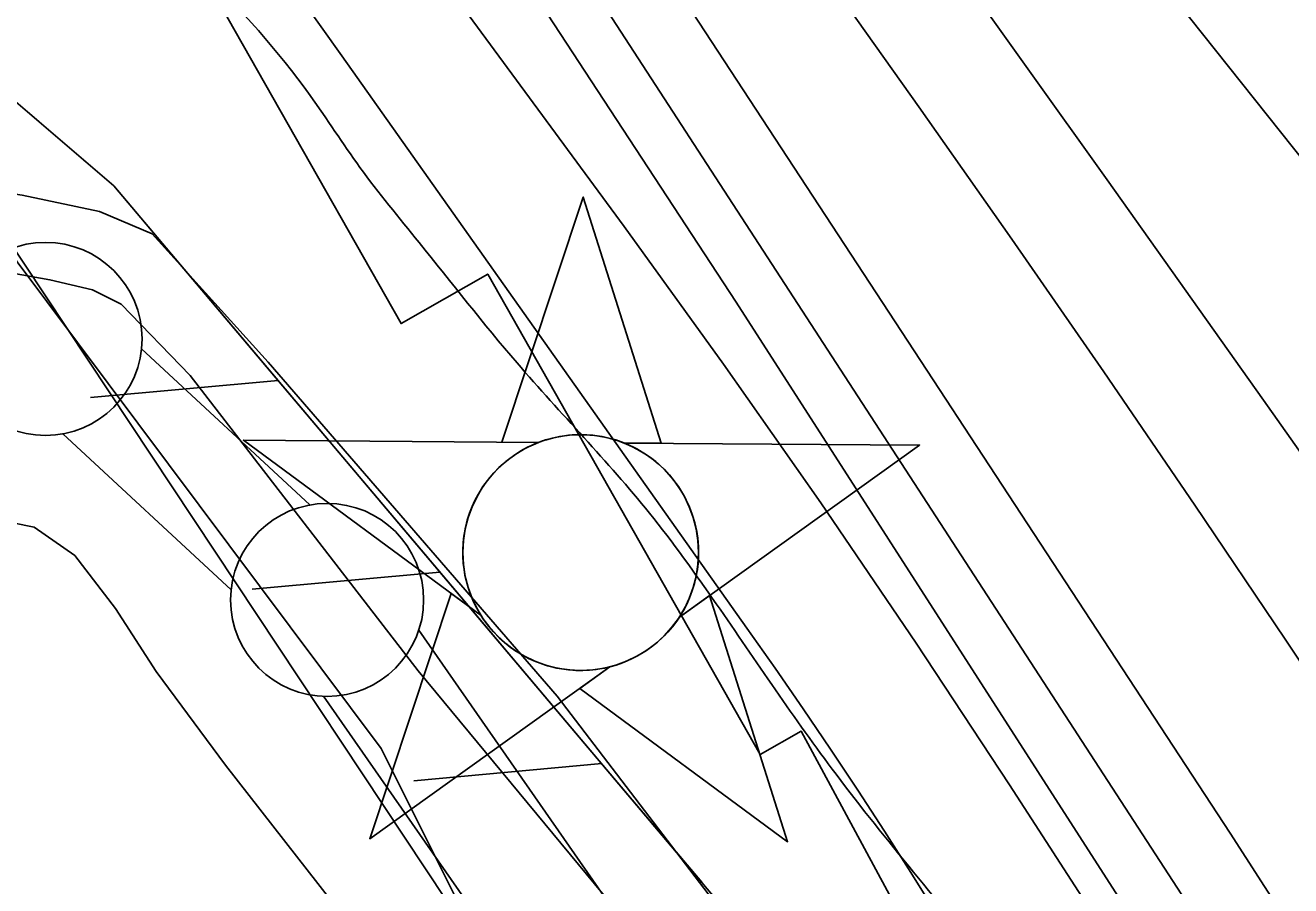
# Model space of a CAD drawing. Extents: x 3684037 to 3722149, y 433263 to 459021.
# Drawn here: x 3705018.5 to 3705346.3, y 448387.4 to 448610.2 of the extents above; entities that cross this region are included whole.
import ezdxf

# ---------------------------------------------------------------- set-up
doc = ezdxf.new("R2010")
doc.units = 0
for name, color, linetype in [('V-CHAN-NAID', 7, 'Continuous'), ('V-FLOD-BASE', 7, 'Continuous'), ('V-LEVE-TOET', 7, 'Continuous'), ('V-RIVR-EDGE', 7, 'Continuous'), ('V-RRAP-FSHR', 7, 'Continuous'), ('V-RRAP-RVMT', 7, 'Continuous'), ('V-SURV-IDEN', 7, 'Continuous'), ('V-SURV-LINE', 7, 'Continuous'), ('V-TOPO-DPTH', 7, 'Continuous'), ('V-TOPO-MAJR', 7, 'Continuous'), ('V-TOPO-MINR', 7, 'Continuous'), ('V-TOPO-WATR', 7, 'Continuous'), ('V-UTIL-IDEN', 7, 'Continuous')]:
    doc.layers.add(name, color=color, linetype=linetype)

msp = doc.modelspace()

# ---------------------------------------------------------------- linework, layer by layer
at = {"layer": 'V-CHAN-NAID'}
for points in [[(3705151.48, 448502.19), (3705141.9, 448502.25), (3705163.02, 448565.74), (3705183.25, 448501.96), (3705173.66, 448502.03), (3705172.08, 448502.61), (3705169.99, 448503.23), (3705167.95, 448503.68), (3705165.91, 448503.99), (3705164.75, 448504.1), (3705163.21, 448504.18), (3705161.49, 448504.18), (3705160.12, 448504.11), (3705158.21, 448503.91), (3705156.85, 448503.69), (3705155.06, 448503.3), (3705153.53, 448502.89), (3705152.5, 448502.55)], [(3705151.48, 448502.19), (3705074.99, 448502.73), (3705136.56, 448457.33), (3705135.45, 448459.24), (3705134.64, 448460.87), (3705133.81, 448462.83), (3705133.11, 448464.89), (3705132.75, 448466.21), (3705132.39, 448467.84), (3705132.14, 448469.28), (3705131.96, 448470.88), (3705131.85, 448472.62), (3705131.83, 448474.2), (3705131.94, 448476.27), (3705132.12, 448477.89), (3705132.52, 448480.09), (3705133, 448482.02), (3705133.6, 448483.9), (3705134.26, 448485.58), (3705134.98, 448487.17), (3705135.8, 448488.7), (3705136.86, 448490.44), (3705137.89, 448491.91), (3705138.89, 448493.18), (3705139.89, 448494.33), (3705141.2, 448495.66), (3705142.25, 448496.63), (3705143.97, 448498.03), (3705145.18, 448498.9), (3705146.87, 448499.97), (3705148.6, 448500.91), (3705150.04, 448501.59)], [(3705173.66, 448502.03), (3705250.15, 448501.49), (3705187.95, 448456.96), (3705188.86, 448458.45), (3705189.84, 448460.3), (3705190.55, 448461.89), (3705191.29, 448463.84), (3705191.84, 448465.62), (3705192.23, 448467.26), (3705192.6, 448469.27), (3705192.78, 448470.85), (3705192.91, 448473.05), (3705192.88, 448475.11), (3705192.69, 448477.34), (3705192.42, 448479.09), (3705191.93, 448481.33), (3705191.29, 448483.47), (3705190.54, 448485.45), (3705189.89, 448486.89), (3705188.89, 448488.81), (3705187.82, 448490.53), (3705186.61, 448492.23), (3705185.35, 448493.77), (3705184.08, 448495.14), (3705182.45, 448496.67), (3705180.7, 448498.08), (3705179.02, 448499.26), (3705177.13, 448500.39), (3705175.66, 448501.15)], [(3705169.92, 448444.06), (3705107.71, 448399.54), (3705128.84, 448463.02), (3705136.56, 448457.33), (3705137.19, 448456.36), (3705138.58, 448454.51), (3705139.79, 448453.09), (3705141.25, 448451.59), (3705142.64, 448450.34), (3705144.1, 448449.18), (3705145.5, 448448.19), (3705147.18, 448447.16), (3705148.89, 448446.25), (3705150.68, 448445.43), (3705152.13, 448444.88), (3705153.76, 448444.35), (3705155.98, 448443.79), (3705157.52, 448443.5), (3705159.54, 448443.24), (3705161.08, 448443.14), (3705162.94, 448443.12), (3705164.63, 448443.19), (3705166.34, 448443.37), (3705168.24, 448443.68)], [(3705187.95, 448456.96), (3705195.75, 448462.54), (3705215.97, 448398.77), (3705162.12, 448438.48), (3705169.92, 448444.06), (3705171.58, 448444.53), (3705173.2, 448445.09), (3705175.35, 448446.01), (3705177.09, 448446.89), (3705178.96, 448448.01), (3705180.69, 448449.22), (3705182.25, 448450.46), (3705183.53, 448451.63), (3705184.92, 448453.05), (3705186.12, 448454.45), (3705187.24, 448455.92)]]:
    msp.add_lwpolyline(points, close=True, dxfattribs=at)
msp.add_circle((3705162.37, 448473.65), 30.54, dxfattribs=at)
at = {"layer": 'V-FLOD-BASE'}
msp.add_lwpolyline([(3704636.81, 448819.1), (3704693.22, 448748.43), (3704736.97, 448690.42), (3704794.44, 448613.43), (3704805.51, 448600.24), (3704815.52, 448591.28), (3704825.01, 448583.89), (3704835.03, 448578.09), (3704850.32, 448571.23), (3704897.25, 448563.31), (3704980.56, 448551.17), (3705006.92, 448547.47), (3705024.85, 448544.31), (3705035.93, 448541.67), (3705043.31, 448537.98), (3705061.23, 448519.52), (3705120.27, 448443.05), (3705196.71, 448350.76)], dxfattribs=at)
at = {"layer": 'V-LEVE-TOET'}
for points in [[(3704647.52, 448842.08), (3704725.54, 448741.34), (3704779.84, 448668.57), (3704796.18, 448645.36), (3704803.56, 448633.76), (3704811.47, 448622.68), (3704821.49, 448610.56), (3704828.87, 448604.23), (3704837.31, 448600.01), (3704855.76, 448593.67), (3704890.56, 448585.76), (3705017.64, 448566.23), (3705037.67, 448562), (3705051.38, 448556.2), (3705081.43, 448522.97), (3705156.29, 448436.48), (3705207.43, 448369.51)], [(3705109.88, 448367.94), (3705070.34, 448418.57), (3705052.42, 448442.83), (3705041.87, 448459.18), (3705031.33, 448472.89), (3705020.78, 448480.27), (3705004.96, 448483.44), (3704917.96, 448503.5), (3704842.04, 448519.33), (3704829.91, 448521.97), (3704816.73, 448525.14), (3704803.54, 448531.46), (3704788.78, 448543.07), (3704765.06, 448572.6), (3704711.29, 448642.74), (3704663.84, 448701.28), (3704605.85, 448766.15)]]:
    msp.add_lwpolyline(points, dxfattribs=at)
at = {"layer": 'V-RIVR-EDGE'}
msp.add_spline([(3696491.01, 456956.98), (3696499.46, 456945.34), (3696522.43, 456915.36), (3696551.06, 456881.73), (3696592.6, 456839.57), (3696607.93, 456824.57), (3696661.56, 456762.17), (3696696.26, 456732.56), (3696736.59, 456690.41), (3696782.99, 456647.43), (3696798.72, 456631.62), (3696862.88, 456574.85), (3696899.59, 456542.81), (3696931.08, 456518.47), (3696942.36, 456503.48), (3696952.45, 456494.97), (3696962.14, 456487.66), (3696987.16, 456470.62), (3697014.61, 456451.55), (3697061.04, 456420.29), (3697092.52, 456395.55), (3697134.08, 456360.67), (3697166.78, 456335.52), (3697185.73, 456316.47), (3697201.46, 456298.23), (3697211.53, 456284.46), (3697233.7, 456256.1), (3697255.88, 456230.97), (3697279.27, 456203.82), (3697316.37, 456164.91), (3697353.48, 456123.98), (3697376.87, 456099.66), (3697406.33, 456076.13), (3697430.14, 456057.88), (3697450.33, 456044.89), (3697520.13, 455982.44), (3697544.34, 455963.37), (3697581.9, 455942.25), (3697614.61, 455926), (3697632.78, 455913.82), (3697662.24, 455891.91), (3697710.26, 455848.12), (3697757.45, 455800.7), (3697792.14, 455767.05), (3697833.3, 455729.34), (3697868.4, 455696.9), (3697895.83, 455673.38), (3697933.75, 455633.66), (3697972.88, 455598.38), (3698039.46, 455539.58), (3698090.29, 455492.15), (3698135.88, 455447.55), (3698177.02, 455406.61), (3698217.74, 455359.2), (3698254.45, 455321.1), (3698281.47, 455292.72), (3698316.18, 455265.55), (3698357.36, 455240.78), (3698381.98, 455222.12), (3698407.8, 455194.96), (3698430.77, 455163.36), (3698450.93, 455141.88), (3698487.66, 455113.89), (3698517.53, 455091.17), (3698534.07, 455076.97), (3698556.24, 455049.42), (3698582.46, 455019.84), (3698614.72, 454987.01), (3698657.08, 454947.27), (3698691.37, 454913.62), (3698718, 454887.28), (3698807.16, 454806.58), (3698837.41, 454775.78), (3698881.4, 454739.68), (3698910.45, 454713.73), (3698949.18, 454677.64), (3698989.11, 454637.11), (3699039.14, 454591.7), (3699066.57, 454562.92), (3699088.77, 454545.47), (3699187.23, 454465.17), (3699228.39, 454429.88), (3699268.34, 454393.8), (3699300.6, 454360.56), (3699328.84, 454330.56), (3699382.5, 454285.14), (3699427.29, 454244.19), (3699474.49, 454199.59), (3699500.3, 454170.41), (3699532.57, 454139.2), (3699563.24, 454114.46), (3699588.66, 454093.77), (3699608.43, 454073.91), (3699636.65, 454041.49), (3699659.24, 454015.55), (3699675.77, 453998.53), (3699726.99, 453942.6), (3699768.93, 453898.01), (3699807.65, 453854.65), (3699829.44, 453837.61), (3699865.77, 453811.24), (3699885.13, 453793.8), (3699924.68, 453762.57), (3699939.63, 453754.85), (3699950.95, 453754.42), (3699975.6, 453746.67), (3700001.84, 453731.24), (3700023.64, 453714.2), (3700032.9, 453700.84), (3700036.11, 453688.7), (3700042.15, 453679.38), (3700052.63, 453667.23), (3700065.94, 453651.02), (3700072.38, 453638.47), (3700079.63, 453627.94), (3700095.35, 453607.27), (3700141.31, 453551.36), (3700161.45, 453521.38), (3700185.64, 453491.4), (3700219.92, 453452.9), (3700237.25, 453429.81), (3700255.39, 453407.52), (3700340.92, 453326.44), (3700393.37, 453280.61), (3700435.74, 453243.71), (3700480.94, 453207.61), (3700509.2, 453188.54), (3700535.04, 453172.3), (3700559.26, 453156.47), (3700600.44, 453130.89), (3700613.76, 453121.15), (3700623.46, 453116.28), (3700639.19, 453100.47), (3700647.65, 453090.74), (3700674.71, 453074.9), (3700691.25, 453060.71), (3700727.58, 453033.93), (3700758.25, 453008.78), (3700801.44, 452977.54), (3700837.37, 452952.38), (3700871.67, 452924.8), (3700903.95, 452898.44), (3700927.77, 452880.99), (3700958.44, 452857.86), (3701015.34, 452807.99), (3701048.43, 452780.41), (3701075.48, 452762.95), (3701104.95, 452743.47), (3701127.16, 452730.88), (3701156.63, 452713.42), (3701182.87, 452695.56), (3701204.67, 452682.16), (3701235.37, 452666.32), (3701255.56, 452654.14), (3701285.83, 452633.03), (3701312.86, 452607.09), (3701321.33, 452599.79), (3701332.23, 452591.67), (3701350.39, 452577.48), (3701370.57, 452560.44), (3701389.13, 452544.63), (3701408.91, 452532.04), (3701434.36, 452518.63), (3701456.18, 452512.11), (3701467.08, 452506.42), (3701486.05, 452491.01), (3701499.77, 452482.08), (3701518.75, 452468.28), (3701537.72, 452454.08), (3701554.26, 452439.49), (3701575.24, 452422.85), (3701592.2, 452410.28), (3701622.47, 452387.15), (3701647.09, 452368.49), (3701696.32, 452326.72), (3701727.79, 452300.36), (3701754.02, 452278.86), (3701780.66, 452258.17), (3701815.38, 452234.23), (3701863.81, 452194.89), (3701890.45, 452176.22), (3701916.7, 452162), (3701938.89, 452143.34), (3701962.31, 452129.94), (3701986.93, 452112.09), (3702011.95, 452090.6), (3702032.94, 452074.37), (3702051.1, 452058.55), (3702109.2, 452006.65), (3702158.04, 451973.37), (3702192.75, 451944.17), (3702212.11, 451923.9), (3702228.25, 451910.12), (3702239.56, 451906.04), (3702258.94, 451893.46), (3702276.69, 451876.03), (3702294.85, 451861.43), (3702325.52, 451839.11), (3702353.77, 451816.4), (3702388.48, 451789.62), (3702409.06, 451772.59), (3702442.56, 451743.39), (3702493.4, 451700.4), (3702516.8, 451677.7), (3702543.84, 451656.2), (3702589.05, 451624.55), (3702615.68, 451603.86), (3702648.37, 451577.9), (3702681.06, 451551.13), (3702714.15, 451522.34), (3702744.82, 451496.38), (3702761.76, 451479.36), (3702791.61, 451448.55), (3702806.52, 451427.89), (3702821.83, 451408.04), (3702843.21, 451386.55), (3702872.26, 451361.01), (3702910.6, 451327.75), (3702933.18, 451303.03), (3702957.78, 451275.47), (3702989.23, 451239), (3703050.15, 451184.26), (3703086.05, 451144.95), (3703114.68, 451113.34), (3703144.52, 451080.11), (3703160.65, 451061.87), (3703178, 451046.86), (3703202.6, 451019.71), (3703240.51, 450979.58), (3703264.72, 450956.48), (3703289.72, 450930.13), (3703316.74, 450902.16), (3703339.74, 450878.65), (3703374.42, 450840.15), (3703418.36, 450788.28), (3703459.08, 450738.85), (3703496.19, 450699.53), (3703592.58, 450595.78), (3703613.16, 450579.55), (3703630.9, 450558.88), (3703650.24, 450530.53), (3703671.59, 450496.51), (3703693.35, 450468.15), (3703725.21, 450432.89), (3703758.29, 450400.86), (3703788.55, 450373.7), (3703807.1, 450353.03), (3703820.41, 450338.03), (3703842.98, 450309.27), (3703868.37, 450275.64), (3703879.24, 450255.8), (3703887.68, 450233.54), (3703893.72, 450223.82), (3703916.29, 450193.44), (3703936.04, 450167.51), (3703950.95, 450147.66), (3704020.69, 450060.95), (3704036.82, 450041.5), (3704044.07, 450029.75), (3704061.81, 450007.88), (3704081.17, 449986.4), (3704102.92, 449954.4), (3704113.39, 449937.79), (3704138.38, 449903.36), (3704157.73, 449880.26), (3704175.46, 449851.91), (3704189.15, 449830.04), (3704204.88, 449813.42), (3704221.81, 449792.76), (3704273.77, 449711.76), (3704281.41, 449690.71), (3704297.12, 449666.01), (3704324.1, 449622.27), (3704340.63, 449601.6), (3704382.92, 449535.99), (3704402.67, 449506.83), (3704415.95, 449482.53), (3704431.66, 449459.44), (3704449.4, 449437.16), (3704471.98, 449410.42), (3704491.34, 449390.55), (3704521.18, 449354.9), (3704545.76, 449323.7), (3704553.81, 449308.31), (3704563.07, 449292.11), (3704576.77, 449271.05), (3704594.9, 449242.3), (3704618.66, 449204.23), (3704654.93, 449156.02), (3704685.15, 449111.87), (3704709.72, 449071.77), (3704733.89, 449034.11), (3704765.72, 448985.91), (3704789.88, 448945.01), (3704815.26, 448906.53), (3704829.35, 448881.42), (3704849.89, 448850.24), (3704868.83, 448820.67), (3704884.95, 448801.63), (3704901.08, 448780.96), (3704913.97, 448762.33), (3704925.64, 448740.06), (3704932.48, 448726.7), (3704949.8, 448698.35), (3704967.55, 448682.54), (3704988.15, 448670.76), (3705014.8, 448656.95), (3705046.3, 448639.88), (3705064.06, 448624.47), (3705092.28, 448592.05), (3705105.17, 448573.42), (3705120.49, 448553.97), (3705145.89, 448522.77), (3705180.17, 448483.87), (3705197.5, 448460.37), (3705228.52, 448416.22), (3705268.84, 448365.58), (3705295.84, 448328.31), (3705331.7, 448279.29), (3705359.5, 448238.78), (3705380.04, 448203.15), (3705402.15, 448152.55), (3705422.25, 448101.95), (3705439.55, 448066.32), (3705459.26, 448025.43)], degree=3, dxfattribs=at)
at = {"layer": 'V-RRAP-FSHR'}
for p, q in [((3705083.98, 448518.23), (3705035.34, 448513.81)), ((3705083.98, 448518.23), (3705035.34, 448513.81)), ((3705125.89, 448468.6), (3705077.26, 448464.19)), ((3705125.89, 448468.6), (3705077.26, 448464.19)), ((3705167.81, 448418.98), (3705119.18, 448414.57)), ((3705167.81, 448418.98), (3705119.18, 448414.57))]:
    msp.add_line(p, q, dxfattribs=at)
for points in [[(3706624.05, 445324.52), (3706335.74, 445974.6), (3706211.12, 446060.34), (3705941.18, 446680.14), (3705638.1, 447383.27), (3705559.25, 447619.14), (3705292.92, 448270.89), (3705041.4, 448568.62), (3705014.25, 448591.97), (3704849.52, 448620.32), (3704832.09, 448641.18), (3704566.71, 448979.59), (3704022.21, 449672.18), (3703637.9, 450137.19), (3703233.42, 450593.66)], [(3704120.54, 449801.08), (3704463.63, 449301.81), (3704819.51, 448812.11), (3705110.68, 448422.87)], [(3705041.41, 448568.62), (3705041.4, 448568.62), (3705014.25, 448591.97), (3704931.89, 448606.15)], [(3705083.32, 448519), (3705041.4, 448568.62)], [(3705125.24, 448469.38), (3705083.32, 448519)], [(3705167.16, 448419.75), (3705125.24, 448469.38)], [(3705110.68, 448422.87), (3705932.45, 446784.27), (3706683.04, 445264.96), (3707275.15, 443771.41)], [(3705193.74, 448388.3), (3705167.16, 448419.75)]]:
    msp.add_lwpolyline(points, dxfattribs=at)
at = {"layer": 'V-RRAP-RVMT'}
msp.add_lwpolyline([(3705694.36, 447564.54), (3705637.93, 447686.21), (3705630.76, 447682.88), (3705568.94, 447816.17), (3705562.15, 447813.07), (3705500.85, 447945.3), (3705497, 447943.47), (3705436.31, 448074.29), (3705435.66, 448073.99), (3705373.5, 448207.71), (3705360.21, 448201.57), (3705307.13, 448316.13), (3705285.76, 448304.71), (3705219.5, 448427.38), (3705208.9, 448421.32), (3705138.31, 448545.76), (3705115.83, 448532.94), (3705049.39, 448650.15), (3705004.42, 448624.71), (3704928.69, 448758.07), (3704914.75, 448750.08), (3704884.16, 448803.45), (3705314.54, 449029.89)], dxfattribs=at)
at = {"layer": 'V-SURV-LINE'}
for points in [[(3705048.57, 448526.42), (3705092.21, 448485.98)], [(3705071.83, 448463.97), (3705028.19, 448504.41)], [(3705120.4, 448453.57), (3705274.87, 448231.77)], [(3705250.25, 448214.63), (3705095.78, 448436.43)]]:
    msp.add_lwpolyline(points, dxfattribs=at)
for centre in [(3705023.72, 448529), (3705096.68, 448461.39)]:
    msp.add_circle(centre, 25, dxfattribs=at)
at = {"layer": 'V-TOPO-DPTH'}
for points in [[(3705343.57, 448380.88), (3705330.63, 448400.95), (3705047.15, 448833.69), (3705023.51, 448869.32), (3704999.61, 448904.77), (3704975.3, 448939.94), (3704950.71, 448974.92), (3704905.27, 449038.81), (3704903.2, 449041.71), (3704901.12, 449044.59), (3704899.03, 449047.47), (3704896.93, 449050.34), (3704470.47, 449629.42)], [(3704470.47, 449629.42), (3704896.93, 449050.34), (3704899.03, 449047.47), (3704901.12, 449044.59), (3704903.2, 449041.71), (3704905.27, 449038.81), (3704950.71, 448974.92), (3704975.3, 448939.94), (3704999.61, 448904.77), (3705023.51, 448869.32), (3705047.15, 448833.69), (3705330.63, 448400.95), (3705343.57, 448380.88)], [(3704469.51, 449556.61), (3704625.07, 449347.41), (3704665.35, 449293.24), (3704705.63, 449239.07), (3704745.92, 449184.9), (3704786.21, 449130.74), (3704827.27, 449075.54), (3704846.97, 449048.93), (3704866.58, 449022.27), (3704886.08, 448995.51), (3704905.5, 448968.7), (3704981.61, 448863.09), (3705038.38, 448782.98), (3705094.28, 448702.29), (3705148.89, 448620.72), (3705202.63, 448538.55), (3705320.25, 448355.57)], [(3705320.25, 448355.57), (3705202.63, 448538.55), (3705148.89, 448620.72), (3705094.28, 448702.29), (3705038.38, 448782.98), (3704981.61, 448863.09), (3704905.5, 448968.7), (3704886.08, 448995.51), (3704866.58, 449022.27), (3704846.97, 449048.93), (3704827.27, 449075.54), (3704786.21, 449130.74), (3704745.92, 449184.9), (3704705.63, 449239.07), (3704665.35, 449293.24), (3704625.07, 449347.41), (3704469.51, 449556.61)], [(3704431.46, 449522.19), (3704764.53, 449065.04), (3704791.47, 449028.1), (3704818.44, 448991.19), (3704845.45, 448954.31), (3704872.49, 448917.45), (3704913.16, 448862.08), (3704960.39, 448797.42), (3705007.39, 448732.61), (3705054.06, 448667.54), (3705100.49, 448602.32), (3705205.44, 448454.08), (3705212.74, 448443.67), (3705219.97, 448433.22), (3705227.1, 448422.7), (3705234.16, 448412.13), (3705241.1, 448401.48), (3705247.94, 448390.77), (3705254.63, 448379.96)], [(3706098.38, 447121.23), (3705789.04, 447677.24), (3705447.44, 448285.39), (3705438.29, 448301.54), (3705429.06, 448317.64), (3705419.71, 448333.68), (3705410.29, 448349.66), (3705400.68, 448365.54), (3705390.91, 448381.31), (3705380.9, 448396.93), (3705370.72, 448412.45), (3705344.87, 448451.2), (3705321.5, 448485.92), (3705297.92, 448520.49), (3705274.04, 448554.85), (3705249.95, 448589.07), (3704934.32, 449033.23), (3704926.32, 449044.46), (3704918.28, 449055.68), (3704910.21, 449066.86), (3704902.12, 449078.03), (3704655.5, 449417.12)], [(3704655.5, 449417.12), (3704902.12, 449078.03), (3704910.21, 449066.86), (3704918.28, 449055.68), (3704926.32, 449044.46), (3704934.32, 449033.23), (3705249.95, 448589.07), (3705274.04, 448554.85), (3705297.92, 448520.49), (3705321.5, 448485.92), (3705344.87, 448451.2), (3705370.72, 448412.45), (3705380.9, 448396.93), (3705390.91, 448381.31), (3705400.68, 448365.54), (3705410.29, 448349.66), (3705419.71, 448333.68), (3705429.06, 448317.64), (3705438.29, 448301.54), (3705447.44, 448285.39), (3705789.04, 447677.24), (3706098.38, 447121.23)], [(3705431.54, 448380.56), (3705425.75, 448389.6), (3705419.87, 448398.57), (3705413.84, 448407.44), (3705407.72, 448416.25), (3705339.29, 448513.09), (3705298.76, 448570.19), (3705258.07, 448627.18), (3705217.15, 448683.99), (3705176.06, 448740.69), (3704966.75, 449028.32), (3704952.24, 449048.28), (3704937.74, 449068.25), (3704923.25, 449088.23), (3704908.78, 449108.23), (3704831.91, 449214.55), (3704778.9, 449287.63), (3704725.74, 449360.6)], [(3704725.74, 449360.6), (3704778.9, 449287.63), (3704831.91, 449214.55), (3704908.78, 449108.23), (3704923.25, 449088.23), (3704937.74, 449068.25), (3704952.24, 449048.28), (3704966.75, 449028.32), (3705176.06, 448740.69), (3705217.15, 448683.99), (3705258.07, 448627.18), (3705298.76, 448570.19), (3705339.29, 448513.09), (3705407.72, 448416.25), (3705413.84, 448407.44), (3705419.87, 448398.57), (3705425.75, 448389.6), (3705431.54, 448380.56)]]:
    msp.add_lwpolyline(points, dxfattribs=at)
at = {"layer": 'V-TOPO-MAJR'}
msp.add_lwpolyline([(3704567.62, 449618.47), (3704793.52, 449307.85), (3704820.93, 449270.11), (3704848.31, 449232.33), (3704875.63, 449194.52), (3704902.92, 449156.69), (3704942.34, 449101.96), (3704949.92, 449091.49), (3704957.53, 449081.04), (3704965.2, 449070.63), (3704972.9, 449060.24), (3705033.47, 448978.92), (3705071.72, 448928.07), (3705110.3, 448877.48), (3705149.36, 448827.25), (3705188.74, 448777.28), (3705437.94, 448464.19), (3705452.6, 448445.49), (3705467.07, 448426.63), (3705481.24, 448407.56), (3705495.22, 448388.35), (3705508.87, 448368.89), (3705522.27, 448349.28), (3705947.23, 447800.68)], dxfattribs=at)
at = {"layer": 'V-TOPO-MINR'}
for points in [[(3704470.47, 449629.42), (3704896.93, 449050.34), (3704899.03, 449047.47), (3704901.12, 449044.59), (3704903.2, 449041.71), (3704905.27, 449038.81), (3704950.71, 448974.92), (3704975.3, 448939.94), (3704999.61, 448904.77), (3705023.51, 448869.32), (3705047.15, 448833.69), (3705330.63, 448400.95), (3705343.57, 448380.88)], [(3704490.44, 449567.03), (3704848.4, 449093.57), (3704855.43, 449084.27), (3704862.44, 449074.96), (3704869.45, 449065.65), (3704876.45, 449056.33), (3704883.4, 449046.98), (3704890.29, 449037.59), (3704897.09, 449028.13), (3704903.84, 449018.62), (3704912.29, 449006.6), (3704923.13, 448990.99), (3704933.86, 448975.31), (3704944.42, 448959.51), (3704954.86, 448943.64), (3705324.69, 448374.9)], [(3704469.51, 449556.61), (3704625.07, 449347.41), (3704665.35, 449293.24), (3704705.63, 449239.07), (3704745.92, 449184.9), (3704786.21, 449130.74), (3704827.27, 449075.54), (3704846.97, 449048.93), (3704866.58, 449022.27), (3704886.08, 448995.51), (3704905.5, 448968.7), (3704981.61, 448863.09), (3705038.38, 448782.98), (3705094.28, 448702.29), (3705148.89, 448620.72), (3705202.63, 448538.55), (3705320.25, 448355.57)], [(3704655.5, 449417.12), (3704902.12, 449078.03), (3704910.21, 449066.86), (3704918.28, 449055.68), (3704926.32, 449044.46), (3704934.32, 449033.23), (3705249.95, 448589.07), (3705274.04, 448554.85), (3705297.92, 448520.49), (3705321.5, 448485.92), (3705344.87, 448451.2), (3705370.72, 448412.45), (3705380.9, 448396.93), (3705390.91, 448381.31), (3705400.68, 448365.54), (3705410.29, 448349.66), (3705419.71, 448333.68), (3705429.06, 448317.64), (3705438.29, 448301.54), (3705447.44, 448285.39), (3705789.04, 447677.24), (3706098.38, 447121.23)], [(3704558.81, 449392.92), (3704594.21, 449344.72), (3704629.67, 449296.56), (3704820.55, 449037.76), (3704831.84, 449022.44), (3704843.12, 449007.13), (3704854.4, 448991.81), (3704865.68, 448976.49), (3705173.63, 448558.09), (3705199.34, 448522.48), (3705224.62, 448486.56), (3705249.24, 448450.2), (3705273.43, 448413.53), (3705317.75, 448344.99)], [(3704445.88, 449360.55), (3704468.81, 449329.57), (3704734.68, 448974.1), (3704743.84, 448961.5), (3704752.75, 448948.74), (3704761.31, 448935.73), (3705537.74, 447765.28), (3705562.25, 447725.38), (3705586.02, 447685.01), (3705619.1, 447626.95), (3705625.68, 447615.21), (3705632.15, 447603.4), (3705638.44, 447591.5), (3705644.61, 447579.54), (3705942.72, 446991.71)], [(3704725.74, 449360.6), (3704778.9, 449287.63), (3704831.91, 449214.55), (3704908.78, 449108.23), (3704923.25, 449088.23), (3704937.74, 449068.25), (3704952.24, 449048.28), (3704966.75, 449028.32), (3705176.06, 448740.69), (3705217.15, 448683.99), (3705258.07, 448627.18), (3705298.76, 448570.19), (3705339.29, 448513.09), (3705407.72, 448416.25), (3705413.84, 448407.44), (3705419.87, 448398.57), (3705425.75, 448389.6), (3705431.54, 448380.56)]]:
    msp.add_lwpolyline(points, dxfattribs=at)
at = {"layer": 'V-TOPO-WATR'}
msp.add_lwpolyline([(3704431.46, 449522.19), (3704764.53, 449065.04), (3704791.47, 449028.1), (3704818.44, 448991.19), (3704845.45, 448954.31), (3704872.49, 448917.45), (3704913.16, 448862.08), (3704960.39, 448797.42), (3705007.39, 448732.61), (3705054.06, 448667.54), (3705100.49, 448602.32), (3705205.44, 448454.08), (3705212.74, 448443.67), (3705219.97, 448433.22), (3705227.1, 448422.7), (3705234.16, 448412.13), (3705241.1, 448401.48), (3705247.94, 448390.77), (3705254.63, 448379.96)], dxfattribs=at)
at = {"layer": 'V-UTIL-IDEN'}
for points in [[(3706624.05, 445324.52), (3706335.74, 445974.6), (3706211.12, 446060.34), (3705941.18, 446680.14), (3705638.1, 447383.27), (3705559.25, 447619.14), (3705292.92, 448270.89), (3705041.4, 448568.62), (3705014.25, 448591.97), (3704849.52, 448620.32), (3704832.09, 448641.18), (3704566.71, 448979.59), (3704022.21, 449672.18), (3703637.9, 450137.19), (3703233.42, 450593.66)], [(3705041.41, 448568.62), (3705041.4, 448568.62), (3705014.25, 448591.97), (3704931.89, 448606.15)], [(3705083.32, 448519), (3705041.4, 448568.62)], [(3705125.24, 448469.38), (3705083.32, 448519)], [(3705167.16, 448419.75), (3705125.24, 448469.38)], [(3705193.74, 448388.3), (3705167.16, 448419.75)]]:
    msp.add_lwpolyline(points, dxfattribs=at)

# ---------------------------------------------------------------- texts
at = {"layer": 'V-SURV-IDEN'}
msp.add_text('847+04.6', height=100, rotation=43.3974, dxfattribs=at).set_placement((3704652.96, 447940.8))

doc.saveas('drawing.dxf')
